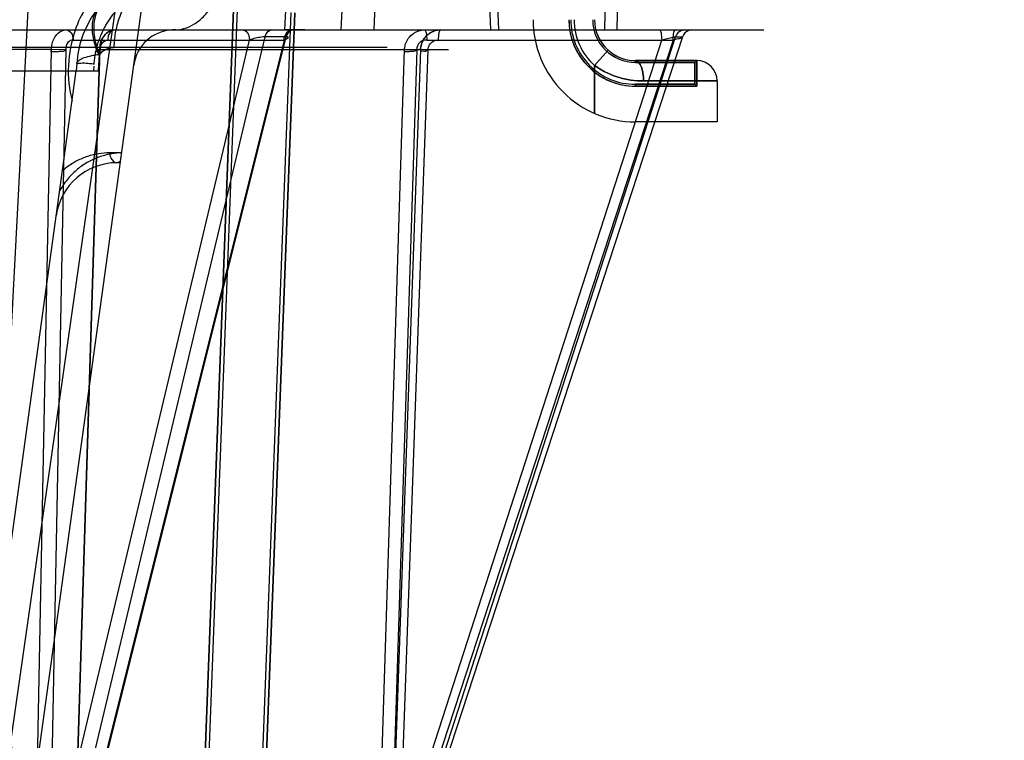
# Model space of a CAD drawing. Header units: millimetres. Extents: x 0 to 297, y 0 to 210.
# Tile 356 of 405: x 240.981 to 241.222, y 158.543 to 158.719. Entities that reach past the tile are written whole.
import ezdxf

# ---------------------------------------------------------------- set-up
doc = ezdxf.new("R2010")
doc.units = ezdxf.units.MM
doc.header["$LTSCALE"] = 16.335
doc.layers.get('0').update_dxf_attribs({"linetype": 'CONTINUOUS'})
for name, color, linetype in [('AXES_REF', 7, 'CONTINUOUS'), ('INTFCLR_1', 7, 'CONTINUOUS'), ('INTFCLR_144815', 7, 'CONTINUOUS'), ('INTFCLR_72935', 7, 'CONTINUOUS')]:
    doc.layers.add(name, color=color, linetype=linetype)

msp = doc.modelspace()

# ---------------------------------------------------------------- linework, layer by layer
at = {"color": 7, "linetype": 'Continuous'}
for centre, radius in [((241.5069109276, 154.9564782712), 4.8479140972), ((241.5069109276, 154.9564782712), 4.8475), ((241.5069109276, 154.9564782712), 4.8164570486), ((241.5069109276, 159.1054782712), 0.4275), ((241.5069109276, 159.1054782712), 0.4175), ((241.5069109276, 159.1054782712), 0.404), ((241.5069109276, 159.1054782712), 0.4), ((241.5069109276, 159.1054782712), 0.3975)]:
    msp.add_circle(centre, radius, dxfattribs=at)
at = {"color": 9, "linetype": 'Continuous'}
msp.add_circle((241.5069109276, 159.1054782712), 0.415, dxfattribs=at)
at = {"color": 7, "linetype": 'Continuous'}
msp.add_arc((241.5069109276, 154.9564782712), 4.8, 278.2771290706, 261.7228709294, dxfattribs=at)
at = {"layer": 'AXES_REF', "color": 7, "linetype": 'Continuous'}
msp.add_arc((241.5069109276, 154.9564782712), 4.91, 113.0826119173, 66.9173880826, dxfattribs=at)
at = {"layer": 'AXES_REF', "color": 9, "linetype": 'Continuous'}
msp.add_arc((241.5069109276, 154.9564782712), 4.4222561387, 94.4118118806, 85.5881881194, dxfattribs=at)
at = {"layer": 'INTFCLR_1', "color": 6, "linetype": 'Continuous'}
for p, q in [((241.0335168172, 158.7214877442), (241.0264631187, 158.5368642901)), ((241.0343972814, 158.7214402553), (241.0273441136, 158.5368306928)), ((241.0216655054, 158.0414880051), (241.047616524, 158.7207297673)), ((241.0225471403, 158.0414711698), (241.0484969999, 158.7206826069)), ((241.1317711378, 158.7085408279), (241.1463336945, 158.7085408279)), ((241.1467711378, 158.7089782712), (241.1463336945, 158.7085408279)), ((241.1463336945, 158.7031657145), (241.1463336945, 158.7085408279)), ((241.1467711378, 158.7089782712), (241.1467711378, 158.7027282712)), ((241.1463336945, 158.7031657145), (241.1317711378, 158.7031657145)), ((241.1317711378, 158.7027282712), (241.1467711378, 158.7027282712)), ((241.1467711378, 158.7027282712), (241.1463336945, 158.7031657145)), ((241.1517711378, 158.6939782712), (241.1317711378, 158.6939782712))]:
    msp.add_line(p, q, dxfattribs=at)
at = {"layer": 'INTFCLR_1', "color": 9, "linetype": 'Continuous'}
for p, q in [((241.1251044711, 158.7115247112), (241.1217711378, 158.7077979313)), ((241.1217711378, 158.7077979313), (241.1217711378, 158.6960653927)), ((241.1317711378, 158.7085408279), (241.1317711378, 158.7089782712)), ((241.1467711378, 158.7089782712), (241.1317711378, 158.7089782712)), ((241.1317711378, 158.7031657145), (241.1317711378, 158.7027282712)), ((241.1517711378, 158.7039782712), (241.1337711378, 158.7039782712)), ((241.1517711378, 158.7039782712), (241.1517711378, 158.6939782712))]:
    msp.add_line(p, q, dxfattribs=at)
at = {"layer": 'INTFCLR_1', "color": 6, "linetype": 'Continuous'}
for radius, start, end in [(0.025, 179.9999999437, 270.0000000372), (0.01625, 179.9999999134, 270.0000000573), (0.0158125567, 179.9999982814, 269.9999994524), (0.0104374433, 179.9999973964, 269.9999991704)]:
    msp.add_arc((241.1317711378, 158.7189782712), radius, start, end, dxfattribs=at)
at = {"layer": 'INTFCLR_1', "color": 9, "linetype": 'Continuous'}
for centre, radius, start, end in [((241.1317711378, 158.7189782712), 0.015, 179.999999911, 228.1896851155), ((241.1317711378, 158.7189782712), 0.01, 180.0000000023, 270.0000000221), ((241.1467711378, 158.7039782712), 0.005, 3.950000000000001e-08, 90.00000000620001)]:
    msp.add_arc(centre, radius, start, end, dxfattribs=at)
for points, knots in [([(241.1217711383, 158.7077979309), (241.1221926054, 158.7074846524), (241.12307213, 158.7068878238), (241.1249414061, 158.7058485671), (241.1269528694, 158.705043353), (241.1290373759, 158.7044846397), (241.131132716, 158.7040934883), (241.1327221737, 158.703979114), (241.1337711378, 158.7039782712)], [0, 0, 0, 0, 0.1230841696, 0.248729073, 0.5007960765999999, 0.6282214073, 0.7541426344, 1, 1, 1, 1]), ([(241.1337711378, 158.7039782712), (241.1337711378, 158.7045935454), (241.1336703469, 158.7058211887), (241.133292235, 158.7075395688), (241.1324497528, 158.7089782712), (241.131771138, 158.7089782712)], [0, 0, 0, 0, 0.3276070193, 0.6386668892, 1, 1, 1, 1])]:
    msp.add_open_spline(points, degree=3, knots=knots, dxfattribs=at)
at = {"layer": 'INTFCLR_144815', "color": 9, "linetype": 'Continuous'}
for p, q in [((241.0623530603, 159.1257148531), (240.9716806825, 158.4917480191)), ((240.974400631, 158.4564885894), (241.0203272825, 158.7892996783)), ((241.0467328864, 158.7314782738), (241.0459624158, 158.7164854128)), ((241.0977909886, 158.7290655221), (241.0983029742, 158.7164782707)), ((241.124273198, 158.71647827), (241.1246239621, 158.7290655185)), ((241.1275564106, 158.7290655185), (241.1272061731, 158.71647827)), ((240.3384915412, 158.716478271), (241.1632131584, 158.7164782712)), ((240.9919330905, 158.5076554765), (241.0411914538, 158.7147688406)), ((241.046295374, 158.7147688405), (240.9945716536, 158.5076554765)), ((241.0411914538, 158.7147688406), (241.0411485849, 158.7147690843)), ((241.046295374, 158.7147688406), (241.0411914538, 158.7147688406)), ((241.0458817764, 158.7140001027), (241.0468939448, 158.714584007)), ((241.0463371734, 158.7147690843), (241.046295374, 158.7147688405)), ((241.0747187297, 158.5076554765), (241.1415804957, 158.7147688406)), ((241.1432639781, 158.7147688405), (241.0755890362, 158.5076554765)), ((241.1415658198, 158.7147690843), (241.1382108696, 158.7140000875)), ((241.1415804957, 158.7147688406), (241.1432639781, 158.7147688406)), ((241.1433202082, 158.7147547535), (241.1432772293, 158.7147690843)), ((241.0710972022, 158.7121792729), (240.4224450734, 158.7121792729)), ((240.9884936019, 158.5084242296), (241.0373862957, 158.7140000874)), ((240.9942576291, 158.7140000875), (241.0458817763, 158.7140000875)), ((241.0458817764, 158.7140000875), (240.994542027, 158.5084242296)), ((241.071845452, 158.5084242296), (241.1382108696, 158.7140000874)), ((241.1410130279, 158.7140000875), (241.0738404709, 158.5084242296)), ((241.0807512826, 158.7140000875), (241.1410130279, 158.7140000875)), ((240.9889563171, 158.7116527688), (240.8542114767, 158.7116527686)), ((240.984703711, 158.4934464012), (240.9889563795, 158.7116527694)), ((240.9924445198, 158.7115873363), (240.9884936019, 158.5084242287)), ((241.0007461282, 158.7116527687), (240.9939135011, 158.4934464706)), ((240.994542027, 158.5084242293), (241.0009112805, 158.7115873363)), ((241.0007461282, 158.7116527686), (241.0860879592, 158.7116527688)), ((241.068380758, 158.4934464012), (241.0753396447, 158.7116527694)), ((241.0792283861, 158.7116527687), (241.0714185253, 158.4934464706)), ((241.0783213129, 158.7115873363), (241.071845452, 158.5084242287)), ((241.0738404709, 158.5084242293), (241.0811139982, 158.7115873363)), ((240.9951449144, 158.7082221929), (240.9950229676, 158.7064782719)), ((240.999295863, 158.7064782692), (240.9993736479, 158.7075828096)), ((240.9650700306, 158.4894219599), (240.9945291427, 158.702899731)), ((241.0061262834, 158.6863910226), (241.0031935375, 158.6863910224)), ((241.005793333, 158.6839782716), (241.0049902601, 158.6839782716)), ((241.0049902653, 158.6839782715), (241.0058503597, 158.6843921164))]:
    msp.add_line(p, q, dxfattribs=at)
at = {"layer": 'INTFCLR_144815', "color": 6, "linetype": 'Continuous'}
for p, q in [((240.9863825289, 158.7827866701), (240.9692710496, 158.4562801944)), ((241.0604483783, 158.7314782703), (241.059732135, 158.7164782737)), ((241.0678904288, 158.7164782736), (241.0685680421, 158.7314782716)), ((241.0958117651, 158.729065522), (241.0963231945, 158.7164782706)), ((241.0193423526, 158.7164854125), (241.0185829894, 158.7164698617)), ((241.0509360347, 158.7164782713), (241.0459624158, 158.7164854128)), ((241.0004610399, 158.7064782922), (241.0007458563, 158.7105513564)), ((240.4930750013, 158.7064782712), (241.0004672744, 158.7064782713)), ((240.9945291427, 158.702899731), (240.9950229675, 158.7064782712)), ((240.9945291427, 158.7028997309), (240.995022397, 158.7064782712))]:
    msp.add_line(p, q, dxfattribs=at)
at = {"layer": 'INTFCLR_144815', "color": 7, "linetype": 'Continuous'}
for p, q in [((240.9924445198, 158.7115873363), (240.9889563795, 158.7116527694)), ((241.0009112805, 158.7115873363), (241.0001288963, 158.711636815)), ((241.0783213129, 158.7115873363), (241.0753396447, 158.7116527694)), ((241.0791779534, 158.7116549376), (241.0811139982, 158.7115873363)), ((241.0058382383, 158.6843036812), (241.0059983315, 158.6854625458))]:
    msp.add_line(p, q, dxfattribs=at)
at = {"layer": 'INTFCLR_144815', "color": 9, "linetype": 'Continuous'}
msp.add_lwpolyline([(241.0468940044, 158.7145840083), (241.0468969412, 158.7146083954), (241.0468932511, 158.7146310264), (241.0468831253, 158.7146519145), (241.0468667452, 158.7146710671), (241.0468443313, 158.7146884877), (241.046816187, 158.714704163), (241.0467826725, 158.7147180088), (241.0467439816, 158.7147300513), (241.0467001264, 158.7147404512), (241.0466512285, 158.7147492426), (241.0465975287, 158.7147563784), (241.0465391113, 158.7147619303), (241.0464761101, 158.7147659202), (241.0464087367, 158.7147683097), (241.0463371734, 158.7147690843)], dxfattribs=at)
msp.add_circle((240.7467711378, 158.4564782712), 0.2472630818, dxfattribs=at)
for centre, radius, start, end in [((241.020084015, 158.7064782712), 0.025, 90.0000000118, 176.0000000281), ((241.0226418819, 158.7064371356), 0.0295733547, 160.1517008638, 194.4239714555), ((241.0189930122, 158.7064782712), 0.01, 92.34991582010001, 172.143025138), ((240.7467711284, 158.4565218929), 0.2447630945, 359.9897887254, 180.0102113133), ((241.0049902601, 158.6689782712), 0.015, 89.99999998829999, 172.1430251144)]:
    msp.add_arc(centre, radius, start, end, dxfattribs=at)
at = {"layer": 'INTFCLR_144815', "color": 6, "linetype": 'Continuous'}
msp.add_arc((241.0189930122, 158.7064782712), 0.01, 90.0000000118, 92.34991582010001, dxfattribs=at)
at = {"layer": 'INTFCLR_144815', "color": 9, "linetype": 'Continuous'}
for points, knots in [([(241.019342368, 158.7164854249), (241.020023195, 158.7165132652), (241.0215817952, 158.7167666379), (241.0239389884, 158.7178221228), (241.0262772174, 158.7197042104), (241.0283397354, 158.7222956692), (241.0300064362, 158.7254517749), (241.0312006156, 158.7289709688), (241.0317875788, 158.7320436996), (241.0320205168, 158.7344976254), (241.0320628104, 158.7357072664), (241.0320662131, 158.7363037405)], [0, 0, 0, 0, 0.079538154, 0.1823736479, 0.2978289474, 0.4265721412, 0.5663430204, 0.7123997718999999, 0.8588159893, 0.9303734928, 1, 1, 1, 1]), ([(241.0135555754, 158.7348253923), (241.0120005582, 158.7343007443), (241.0096994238, 158.7333117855), (241.0071713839, 158.7318351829), (241.0057406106, 158.7308732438), (241.0046788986, 158.7300907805), (241.0036423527, 158.7292545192), (241.0022942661, 158.7280648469), (241.0006876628, 158.7264426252), (240.9992186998, 158.7246600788), (240.998127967, 158.7231297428), (240.9965246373, 158.7206376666), (240.9954386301, 158.7183712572), (240.9947584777, 158.7164782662)], [0, 0, 0, 0, 0.1812991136, 0.2751287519, 0.3231422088, 0.371699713, 0.4207841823, 0.4702213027, 0.5702691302, 0.6726435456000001, 0.7250124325, 0.7777894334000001, 1, 1, 1, 1]), ([(241.0200839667, 158.7314782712), (241.0191331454, 158.731478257), (241.0171512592, 158.7312518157), (241.0142288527, 158.7302043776), (241.011426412, 158.7284016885), (241.0089280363, 158.7258973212), (241.0068852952, 158.7228282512), (241.0053958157, 158.7193892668), (241.0044912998, 158.7157991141), (241.0042510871, 158.7133689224), (241.0042179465, 158.7121785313)], [0, 0, 0, 0, 0.103625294, 0.2152505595, 0.3354688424, 0.4637590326, 0.5980529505, 0.7349076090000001, 0.8702149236, 1, 1, 1, 1]), ([(240.9994128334, 158.7081350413), (240.999444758, 158.7085893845), (240.9995364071, 158.7094916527), (240.999823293, 158.7112493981), (241.0003635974, 158.713356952), (241.0011278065, 158.7153523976), (241.0018505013, 158.7168469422), (241.0026199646, 158.7182387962), (241.0034775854, 158.7195401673), (241.0044144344, 158.7207457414), (241.0053727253, 158.7218610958), (241.0066323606, 158.7231273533), (241.0082331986, 158.7244605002), (241.0098925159, 158.7256058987), (241.0121248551, 158.7268748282), (241.0149892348, 158.7280566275), (241.0185008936, 158.7288864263), (241.0208568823, 158.7290633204), (241.022020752, 158.7290655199)], [0, 0, 0, 0, 0.0403295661, 0.08024126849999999, 0.1576250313, 0.2325070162, 0.2690202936, 0.3045528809, 0.3732772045, 0.4067303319, 0.4396992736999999, 0.5034370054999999, 0.5646164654, 0.6239156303, 0.6817237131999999, 0.7917490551, 0.8969435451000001, 1, 1, 1, 1]), ([(240.9925526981, 158.7164782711), (240.9930200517, 158.7164782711), (240.9940375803, 158.7157222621), (240.9942540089, 158.7146083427), (240.9942576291, 158.7140000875)], [0, 0, 0, 0, 0.4344971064, 1, 1, 1, 1]), ([(241.0044580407, 158.7164782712), (241.003990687, 158.7164782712), (241.0029731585, 158.7157222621), (241.0027567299, 158.7146083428), (241.0027531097, 158.7140000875)], [0, 0, 0, 0, 0.4344971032, 1, 1, 1, 1]), ([(241.0356813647, 158.7164782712), (241.0358974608, 158.7164782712), (241.0369707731, 158.7161488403), (241.0373812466, 158.7148484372), (241.0373862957, 158.7140000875)], [0, 0, 0, 0, 0.203009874, 1, 1, 1, 1]), ([(241.041148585, 158.7147690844), (241.0408774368, 158.7147690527), (241.0395978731, 158.7146499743), (241.0383330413, 158.714356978), (241.0373862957, 158.7140000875)], [0, 0, 0, 0, 0.2113510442, 1, 1, 1, 1]), ([(241.0428401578, 158.7164782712), (241.0424587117, 158.7164782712), (241.0416156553, 158.7160395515), (241.04125635, 158.7152221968), (241.041148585, 158.7147690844)], [0, 0, 0, 0, 0.450244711, 1, 1, 1, 1]), ([(241.0411914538, 158.7147688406), (241.0412483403, 158.715002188), (241.0415153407, 158.7157905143), (241.0423236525, 158.7164782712), (241.0429260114, 158.7164782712)], [0, 0, 0, 0, 0.2850681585, 1, 1, 1, 1]), ([(241.0458817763, 158.7140000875), (241.0458836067, 158.7143076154), (241.0459787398, 158.7153211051), (241.0468454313, 158.7164782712), (241.0475867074, 158.7164782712)], [0, 0, 0, 0, 0.2932213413, 1, 1, 1, 1]), ([(241.046295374, 158.7147688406), (241.0463522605, 158.715002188), (241.046619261, 158.7157905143), (241.0474275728, 158.7164782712), (241.0480299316, 158.7164782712)], [0, 0, 0, 0, 0.2850681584, 1, 1, 1, 1]), ([(241.0481134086, 158.7164782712), (241.0479224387, 158.7164782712), (241.0470548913, 158.7162973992), (241.0464990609, 158.715417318), (241.0463371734, 158.7147690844)], [0, 0, 0, 0, 0.2222874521, 1, 1, 1, 1]), ([(241.0801889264, 158.7164782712), (241.0802787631, 158.7164782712), (241.0804850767, 158.7162013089), (241.08067824, 158.715395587), (241.0807501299, 158.7145872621), (241.0807512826, 158.7140000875)], [0, 0, 0, 0, 0.1031172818, 0.3260215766, 1, 1, 1, 1]), ([(241.0841157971, 158.7164782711), (241.0840259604, 158.7164782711), (241.0838196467, 158.716201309), (241.0836264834, 158.715395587), (241.0835545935, 158.7145872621), (241.0835534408, 158.7140000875)], [0, 0, 0, 0, 0.1031172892, 0.3260215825, 1, 1, 1, 1]), ([(241.1376485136, 158.7164782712), (241.1377383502, 158.7164782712), (241.1379446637, 158.7162013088), (241.1381378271, 158.7153955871), (241.1382097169, 158.7145872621), (241.1382108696, 158.7140000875)], [0, 0, 0, 0, 0.1031172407, 0.3260215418, 1, 1, 1, 1]), ([(241.1410130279, 158.7140000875), (241.1410136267, 158.7143051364), (241.1410506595, 158.7150303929), (241.1411483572, 158.7157729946), (241.1414065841, 158.7164782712), (241.1415753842, 158.7164782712)], [0, 0, 0, 0, 0.3517099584, 0.805380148, 1, 1, 1, 1]), ([(241.1410130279, 158.7140000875), (241.1414361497, 158.7141196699), (241.1420830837, 158.7144568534), (241.1432053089, 158.7144031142), (241.1433202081, 158.7147547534)], [0, 0, 0, 0, 0.5430816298, 1, 1, 1, 1]), ([(241.143861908, 158.7164782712), (241.143364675, 158.7164782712), (241.1423356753, 158.7161372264), (241.1417213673, 158.7152509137), (241.1415658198, 158.7147690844)], [0, 0, 0, 0, 0.4954752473, 1, 1, 1, 1]), ([(241.1438914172, 158.7164782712), (241.1433912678, 158.7164782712), (241.1423579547, 158.7161390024), (241.1417372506, 158.7152514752), (241.1415804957, 158.7147688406)], [0, 0, 0, 0, 0.496375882, 1, 1, 1, 1]), ([(241.1455979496, 158.7164782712), (241.1453512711, 158.7164782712), (241.1443530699, 158.7163332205), (241.1435103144, 158.7154824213), (241.1432772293, 158.7147690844)], [0, 0, 0, 0, 0.2473884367, 1, 1, 1, 1]), ([(240.9942576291, 158.7140000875), (240.9937957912, 158.7140390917), (240.992655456, 158.7134271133), (240.9924106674, 158.7122239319), (240.9924445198, 158.7115873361)], [0, 0, 0, 0, 0.4209732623, 1, 1, 1, 1]), ([(241.0009112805, 158.7115873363), (241.0009065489, 158.7117015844), (241.0009323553, 158.7122173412), (241.0011593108, 158.7133071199), (241.0021702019, 158.7140494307), (241.0027531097, 158.7140000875)], [0, 0, 0, 0, 0.1039218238, 0.4683372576, 1, 1, 1, 1]), ([(241.0807512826, 158.7140000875), (241.0805971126, 158.7140098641), (241.0799908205, 158.7139911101), (241.0787637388, 158.7134484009), (241.0782786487, 158.712244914), (241.0783213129, 158.7115873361)], [0, 0, 0, 0, 0.122345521, 0.4781134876, 1, 1, 1, 1]), ([(241.0811139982, 158.7115873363), (241.0811070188, 158.7117014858), (241.0811351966, 158.7122282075), (241.0815523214, 158.7134750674), (241.0828247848, 158.7140463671), (241.0835534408, 158.7140000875)], [0, 0, 0, 0, 0.09102635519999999, 0.4188616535, 1, 1, 1, 1]), ([(240.9951449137, 158.708222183), (240.9951629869, 158.7084806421), (240.9955877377, 158.7090807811), (240.9967317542, 158.7096378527), (240.9980677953, 158.7100485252), (240.9994731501, 158.7103479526), (241.0002959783, 158.7104848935), (241.0007396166, 158.7105503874)], [0, 0, 0, 0, 0.1233594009, 0.3159744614, 0.6030088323, 0.7864831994, 1, 1, 1, 1]), ([(240.9951449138, 158.7082221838), (240.9951537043, 158.7083478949), (240.9959212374, 158.70834418), (240.9967520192, 158.70842711), (240.9981515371, 158.7083144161), (240.9990371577, 158.7082063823), (240.9994128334, 158.7081350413)], [0, 0, 0, 0, 0.08783505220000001, 0.3667269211, 0.7334732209, 1, 1, 1, 1]), ([(241.0061256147, 158.6863859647), (241.0053227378, 158.6863668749), (241.0040404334, 158.6862487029), (241.0023069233, 158.6858952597), (241.0004322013, 158.6853510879), (240.9986042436, 158.6845619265), (240.996870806, 158.6835351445), (240.9956062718, 158.6826288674), (240.9944044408, 158.6815925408), (240.9932781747, 158.6804264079), (240.992075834, 158.6789243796), (240.991343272, 158.6777462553), (240.9909567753, 158.6770122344)], [0, 0, 0, 0, 0.1289354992, 0.205919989, 0.2837756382, 0.4420569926, 0.5237949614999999, 0.6069244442, 0.6914826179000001, 0.7782352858, 0.8668173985, 1, 1, 1, 1]), ([(241.0031935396, 158.686390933), (241.0022872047, 158.68639042), (241.000459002, 158.6862466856), (240.9977572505, 158.6855920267), (240.9955788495, 158.684672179), (240.9938979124, 158.6837021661), (240.9927112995, 158.6828737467), (240.9919754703, 158.6822636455), (240.9916401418, 158.6819629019)], [0, 0, 0, 0, 0.2150681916, 0.4330399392, 0.6570439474, 0.7734393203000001, 0.8931142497, 1, 1, 1, 1]), ([(241.0031935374, 158.6863910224), (241.0032049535, 158.6859364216), (241.0033890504, 158.6848787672), (241.0043778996, 158.6839782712), (241.0049902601, 158.6839782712)], [0, 0, 0, 0, 0.4261476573, 1, 1, 1, 1])]:
    msp.add_open_spline(points, degree=3, knots=knots, dxfattribs=at)
at = {"layer": 'INTFCLR_144815', "color": 7, "linetype": 'Continuous'}
for points, knots in [([(241.0005928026, 158.7222759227), (241.000320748, 158.7219329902), (240.9998289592, 158.7211811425), (240.9992921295, 158.7199118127), (240.9989648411, 158.7185021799), (240.9988548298, 158.7169777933), (240.9989662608, 158.7153663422), (240.9992905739, 158.7136976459), (240.999816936, 158.7120031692), (241.0002829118, 158.7108900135), (241.00054307, 158.7103355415)], [0, 0, 0, 0, 0.1045510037, 0.2132178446, 0.3275438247, 0.4486092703, 0.5769211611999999, 0.7122279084, 0.8537156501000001, 1, 1, 1, 1]), ([(241.0007396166, 158.7105503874), (241.0002539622, 158.7117378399), (240.9995142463, 158.7141119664), (240.9992293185, 158.7176693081), (240.9998905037, 158.7208680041), (241.0009837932, 158.7226372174), (241.0016345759, 158.7233489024)], [0, 0, 0, 0, 0.2853259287, 0.5489450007, 0.7855215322, 1, 1, 1, 1]), ([(240.9889287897, 158.7111717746), (240.9889175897, 158.7114108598), (240.9889618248, 158.7120491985), (240.9891062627, 158.7131340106), (240.9895863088, 158.7144664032), (240.990576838, 158.7158933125), (240.9918455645, 158.7164782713), (240.9925526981, 158.7164782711)], [0, 0, 0, 0, 0.1018866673, 0.2715305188, 0.4646767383, 0.6989836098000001, 1, 1, 1, 1]), ([(241.0044580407, 158.7164782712), (241.0037347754, 158.7164782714), (241.0024423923, 158.715901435), (241.0014057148, 158.7144709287), (241.0008393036, 158.7129114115), (241.0006883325, 158.7118087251), (241.0007150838, 158.7111717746)], [0, 0, 0, 0, 0.304725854, 0.5393164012, 0.7314036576, 1, 1, 1, 1]), ([(241.0007461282, 158.7116527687), (241.0007583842, 158.712080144), (241.0008623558, 158.7129224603), (241.0012536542, 158.7141038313), (241.0019348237, 158.715248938), (241.0029848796, 158.7162035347), (241.0039847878, 158.7164782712), (241.0044580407, 158.7164782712)], [0, 0, 0, 0, 0.1922865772, 0.3789952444, 0.5556805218, 0.7871595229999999, 1, 1, 1, 1]), ([(241.0753011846, 158.7111717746), (241.0752868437, 158.7114108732), (241.0753483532, 158.7120536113), (241.0755521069, 158.7131568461), (241.0762278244, 158.7145262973), (241.0776815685, 158.7159909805), (241.0792685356, 158.7164782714), (241.0801889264, 158.7164782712)], [0, 0, 0, 0, 0.0899367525, 0.241047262, 0.4194250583, 0.6544167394, 1, 1, 1, 1]), ([(241.0841157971, 158.7164782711), (241.083189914, 158.7164782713), (241.0815980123, 158.7159925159), (241.0801220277, 158.7145272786), (241.0793576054, 158.7129430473), (241.0791514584, 158.7118112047), (241.0791887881, 158.7111717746)], [0, 0, 0, 0, 0.3466790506, 0.5819437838, 0.7601700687, 1, 1, 1, 1]), ([(241.0792283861, 158.7116527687), (241.0792434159, 158.7120824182), (241.0793830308, 158.7129422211), (241.0799089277, 158.714134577), (241.0807100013, 158.7151409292), (241.0817216, 158.7158976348), (241.0828756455, 158.7163700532), (241.083701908, 158.7164782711), (241.084115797, 158.7164782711)], [0, 0, 0, 0, 0.1703347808, 0.3408148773, 0.5109925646, 0.6742140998, 0.8360137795, 1, 1, 1, 1]), ([(241.00054307, 158.7103355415), (241.0006562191, 158.7104840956), (241.0010994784, 158.7109450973), (241.0021933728, 158.7118476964), (241.0034481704, 158.7121751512), (241.0042179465, 158.7121785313)], [0, 0, 0, 0, 0.1326855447, 0.4530348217, 1, 1, 1, 1]), ([(241.0007396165, 158.7105503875), (241.0010013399, 158.7108550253), (241.0016331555, 158.7114252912), (241.0028220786, 158.7120279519), (241.0037431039, 158.7121724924), (241.0042178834, 158.7121762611)], [0, 0, 0, 0, 0.3052766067, 0.6391078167, 1, 1, 1, 1]), ([(240.9889287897, 158.7111717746), (240.9895067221, 158.7111803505), (240.9902499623, 158.7112204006), (240.9911621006, 158.711250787), (240.9916186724, 158.7113173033), (240.992120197, 158.711219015), (240.9922923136, 158.7115746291), (240.9924445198, 158.7115873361)], [0, 0, 0, 0, 0.4808209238, 0.6214408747, 0.7544474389, 0.8729428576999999, 1, 1, 1, 1]), ([(241.0007150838, 158.7111717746), (241.0005067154, 158.7111750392), (240.9998276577, 158.7111851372), (241.0003585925, 158.711310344), (241.0006618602, 158.7112601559), (241.0007727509, 158.7115757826), (241.0009112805, 158.7115873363)], [0, 0, 0, 0, 0.4035049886, 0.5686945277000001, 0.730839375, 1, 1, 1, 1]), ([(241.0753011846, 158.7111717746), (241.0756775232, 158.711187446), (241.0763747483, 158.7112081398), (241.0772033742, 158.7113306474), (241.0779007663, 158.7112261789), (241.0781416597, 158.7115760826), (241.0783213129, 158.7115873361)], [0, 0, 0, 0, 0.3650061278, 0.6704364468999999, 0.8255661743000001, 1, 1, 1, 1]), ([(241.0811139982, 158.7115873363), (241.080939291, 158.7115763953), (241.0804336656, 158.7110116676), (241.0801466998, 158.7113580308), (241.0791123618, 158.7111757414), (241.0791887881, 158.7111717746)], [0, 0, 0, 0, 0.2614930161, 0.8856788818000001, 1, 1, 1, 1])]:
    msp.add_open_spline(points, degree=3, knots=knots, dxfattribs=at)
at = {"layer": 'INTFCLR_72935', "color": 6, "linetype": 'Continuous'}
for p, q in [((241.0264080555, 158.5354230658), (241.0335168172, 158.7214877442)), ((241.0343970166, 158.7214333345), (241.02725665, 158.534541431)), ((241.0216651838, 158.0414795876), (241.0476167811, 158.7207365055)), ((241.0484969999, 158.7206826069), (241.0225471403, 158.0414711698)), ((241.1463336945, 158.7085408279), (241.1317711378, 158.7085408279)), ((241.1467711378, 158.7089782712), (241.1463336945, 158.7085408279)), ((241.1463336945, 158.7085408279), (241.1463336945, 158.7031657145)), ((241.1467711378, 158.7027282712), (241.1467711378, 158.7089782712)), ((241.1317711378, 158.7031657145), (241.1463336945, 158.7031657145)), ((241.1467711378, 158.7027282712), (241.1317711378, 158.7027282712)), ((241.1467711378, 158.7027282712), (241.1463336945, 158.7031657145)), ((241.1517711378, 158.6939782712), (241.1317711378, 158.6939782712))]:
    msp.add_line(p, q, dxfattribs=at)
at = {"layer": 'INTFCLR_72935', "color": 9, "linetype": 'Continuous'}
for p, q in [((241.1217711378, 158.7077979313), (241.1251044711, 158.7115247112)), ((241.1217711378, 158.6960653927), (241.1217711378, 158.7077979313)), ((241.1317711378, 158.7089782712), (241.1317711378, 158.7085408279)), ((241.1317711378, 158.7089782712), (241.1467711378, 158.7089782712)), ((241.1317711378, 158.7027282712), (241.1317711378, 158.7031657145)), ((241.1337711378, 158.7039782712), (241.1517711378, 158.7039782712)), ((241.1517711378, 158.7039782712), (241.1517711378, 158.6939782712))]:
    msp.add_line(p, q, dxfattribs=at)
at = {"layer": 'INTFCLR_72935', "color": 6, "linetype": 'Continuous'}
for radius, start, end in [(0.025, 179.9999999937, 270.0000000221), (0.01625, 179.9999999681, 269.9999998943), (0.0158125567, 179.9999982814, 269.9999994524), (0.0104374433, 179.9999973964, 269.9999991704)]:
    msp.add_arc((241.1317711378, 158.7189782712), radius, start, end, dxfattribs=at)
at = {"layer": 'INTFCLR_72935', "color": 9, "linetype": 'Continuous'}
for centre, radius, start, end in [((241.1317711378, 158.7189782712), 0.015, 180.0000000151, 228.1896850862), ((241.1317711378, 158.7189782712), 0.01, 180.0000000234, 269.9999999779), ((241.1467711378, 158.7039782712), 0.005, 1.59e-08, 89.9999999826)]:
    msp.add_arc(centre, radius, start, end, dxfattribs=at)
for points, knots in [([(241.1337711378, 158.7039782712), (241.1327221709, 158.7039781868), (241.1311326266, 158.704093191), (241.1290374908, 158.7044851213), (241.1269527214, 158.7050428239), (241.124941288, 158.7058484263), (241.1230723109, 158.7068880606), (241.1221922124, 158.7074841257), (241.1217711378, 158.7077979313)], [0, 0, 0, 0, 0.2458575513, 0.3717785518, 0.4992030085, 0.7512711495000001, 0.8769160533, 1, 1, 1, 1]), ([(241.131771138, 158.7089782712), (241.1324497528, 158.7089782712), (241.133292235, 158.7075395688), (241.1336703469, 158.7058211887), (241.1337711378, 158.7045935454), (241.1337711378, 158.7039782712)], [0, 0, 0, 0, 0.361333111, 0.6723929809, 1, 1, 1, 1])]:
    msp.add_open_spline(points, degree=3, knots=knots, dxfattribs=at)

doc.saveas('drawing.dxf')
